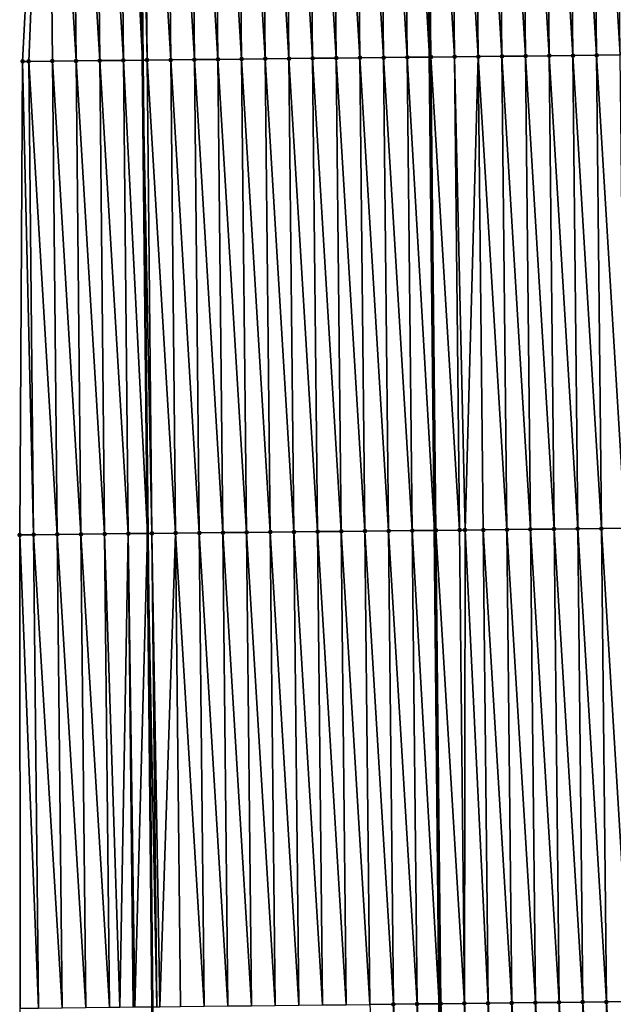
# Model space of a CAD drawing. Header units: feet. Extents: x 2007189 to 2022806, y 818621 to 837694.
# Tile 508 of 656: x 2011318 to 2011343, y 831987 to 832028. Entities that reach past the tile are written whole.
import ezdxf

# ---------------------------------------------------------------- set-up
doc = ezdxf.new("R2010")
doc.units = ezdxf.units.FT
doc.header["$MEASUREMENT"] = 0
for name, color, linetype, lineweight in [('EP_Travel Lane', 172, 'Continuous', 53), ('Road Shots', 141, 'Continuous', 100), ('Road X-Section', 40, 'Continuous', 13), ('STRIPING', 60, 'Continuous', 53)]:
    doc.layers.add(name, color=color, linetype=linetype, lineweight=lineweight)
doc.layers.add('I-77-MM17-21_SB-Surface-Border', color=7, linetype='Continuous')
doc.layers.add('I-77-MM17-21_SB-Surface-TIN', color=7, linetype='Continuous')

msp = doc.modelspace()

# ---------------------------------------------------------------- linework, layer by layer
at = {"layer": 'EP_Travel Lane'}
msp.add_polyline3d([(2011322.837730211, 832086.6567971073, 318.5024106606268), (2011323.04584078, 832066.6776589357, 318.9931472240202), (2011323.252388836, 832046.6844075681, 319.4703391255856), (2011323.458933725, 832026.6914627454, 319.9609785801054), (2011323.665474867, 832006.698880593, 320.4675475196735), (2011323.872024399, 831986.7054863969, 320.9384650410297), (2011324.078583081, 831966.7112063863, 321.3704927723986), (2011324.285135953, 831946.7174888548, 321.8272211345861), (2011324.491693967, 831926.7232735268, 322.2620882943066), (2011324.698259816, 831906.728299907, 322.6636726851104), (2011324.904823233, 831886.7335616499, 323.0755980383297), (2011325.11390593, 831866.7193922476, 323.4672968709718), (2011325.323557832, 831846.7235953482, 323.8211731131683), (2011325.533207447, 831826.7280165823, 324.1884367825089), (2011325.74285616, 831806.7325237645, 324.5609753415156), (2011325.952507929, 831786.7367395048, 324.9156272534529), (2011326.162159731, 831766.7409521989, 325.2700859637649), (2011326.371814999, 831746.7448341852, 325.6042546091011)], dxfattribs=at)
at = {"layer": 'I-77-MM17-21_SB-Surface-Border', "color": 3, "linetype": 'Continuous', "lineweight": -3}
msp.add_polyline3d([(2011326.326654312, 831746.7443031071, 325.6030835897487), (2011325.584563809, 831766.7341490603, 325.254448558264), (2011324.485382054, 831786.7194435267, 324.8749488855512), (2011325.567814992, 831806.7304602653, 324.556126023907), (2011323.544463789, 831826.704540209, 324.1313914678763), (2011322.635318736, 831846.6919875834, 323.7517886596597), (2011321.023721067, 831866.6708252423, 323.3325516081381), (2011320.517351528, 831886.6847395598, 322.9221663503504), (2011319.390506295, 831906.6691406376, 322.4738144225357), (2011318.764602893, 831926.6592149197, 322.0473334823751), (2011318.694981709, 831946.655290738, 321.6320355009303), (2011318.814870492, 831966.6531065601, 321.2071661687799), (2011318.288243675, 831986.6436178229, 320.7548539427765), (2011318.270390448, 832006.6397106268, 320.316821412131), (2011318.389455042, 832026.6361085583, 319.8300902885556), (2011319.452686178, 832046.6426821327, 319.3618739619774), (2011321.215974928, 832066.6576875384, 318.9463018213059), (2011320.000191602, 832086.6238370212, 318.4208472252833)], dxfattribs=at)
at = {"layer": 'I-77-MM17-21_SB-Surface-TIN', "color": 128, "linetype": 'Continuous', "lineweight": -3}
for points in [[(2011336.650353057, 832026.8338743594, 320.2301556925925), (2011336.443805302, 832046.8270968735, 319.7517035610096), (2011335.44386512, 832046.816141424, 319.7242626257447)], [(2011337.650295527, 832026.8446084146, 320.2478781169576), (2011337.443746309, 832046.8379725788, 319.7756438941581), (2011336.443805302, 832046.8270968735, 319.7517035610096)], [(2011336.650353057, 832026.8338743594, 320.2301556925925), (2011337.650295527, 832026.8446084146, 320.2478781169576), (2011336.443805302, 832046.8270968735, 319.7517035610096)], [(2011338.650237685, 832026.8553726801, 320.2669266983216), (2011338.443687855, 832046.8487960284, 319.7972903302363), (2011337.443746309, 832046.8379725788, 319.7756438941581)], [(2011337.650295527, 832026.8446084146, 320.2478781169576), (2011338.650237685, 832026.8553726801, 320.2669266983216), (2011337.443746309, 832046.8379725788, 319.7756438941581)], [(2011339.65017859, 832026.8662581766, 320.2912970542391), (2011339.443630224, 832046.8595398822, 319.8154426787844), (2011338.443687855, 832046.8487960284, 319.7972903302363)], [(2011338.650237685, 832026.8553726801, 320.2669266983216), (2011339.65017859, 832026.8662581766, 320.2912970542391), (2011338.443687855, 832046.8487960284, 319.7972903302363)], [(2011340.65012019, 832026.8770763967, 320.3127141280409), (2011340.443571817, 832046.870358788, 319.836889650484), (2011339.443630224, 832046.8595398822, 319.8154426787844)], [(2011339.65017859, 832026.8662581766, 320.2912970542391), (2011340.65012019, 832026.8770763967, 320.3127141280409), (2011339.443630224, 832046.8595398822, 319.8154426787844)], [(2011341.650061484, 832026.8879242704, 320.3354329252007), (2011341.443513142, 832046.881203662, 319.8594765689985), (2011340.443571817, 832046.870358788, 319.836889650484)], [(2011340.65012019, 832026.8770763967, 320.3127141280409), (2011341.650061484, 832026.8879242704, 320.3354329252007), (2011340.443571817, 832046.870358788, 319.836889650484)], [(2011342.650003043, 832026.8987464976, 320.3570259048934), (2011342.443453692, 832046.8921235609, 319.8853569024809), (2011341.443513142, 832046.881203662, 319.8594765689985)], [(2011341.650061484, 832026.8879242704, 320.3354329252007), (2011342.650003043, 832026.8987464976, 320.3570259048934), (2011341.443513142, 832046.881203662, 319.8594765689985)], [(2011343.649944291, 832026.9095988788, 320.3799425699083), (2011343.443393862, 832046.9030802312, 319.9128514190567), (2011342.443453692, 832046.8921235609, 319.8853569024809)], [(2011342.650003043, 832026.8987464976, 320.3570259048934), (2011343.649944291, 832026.9095988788, 320.3799425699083), (2011342.443453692, 832046.8921235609, 319.8853569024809)], [(2011318.389455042, 832026.6361085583, 319.8300902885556), (2011318.651405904, 832026.638986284, 319.8376197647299), (2011319.452686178, 832046.6426821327, 319.3618739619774)], [(2011319.651345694, 832026.6499797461, 319.8667295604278), (2011319.452686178, 832046.6426821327, 319.3618739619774), (2011318.651405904, 832026.638986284, 319.8376197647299)], [(2011320.651284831, 832026.6610364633, 319.8986161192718), (2011320.4447432, 832046.6536662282, 319.3941469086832), (2011319.452686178, 832046.6426821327, 319.3618739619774)], [(2011319.651345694, 832026.6499797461, 319.8667295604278), (2011320.651284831, 832026.6610364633, 319.8986161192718), (2011319.452686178, 832046.6426821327, 319.3618739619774)], [(2011321.651224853, 832026.6720074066, 319.9267373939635), (2011321.444682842, 832046.6646740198, 319.42388553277), (2011320.4447432, 832046.6536662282, 319.3941469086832)], [(2011320.651284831, 832026.6610364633, 319.8986161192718), (2011321.651224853, 832026.6720074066, 319.9267373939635), (2011320.4447432, 832046.6536662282, 319.3941469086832)], [(2011322.651167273, 832026.6827463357, 319.9446737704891), (2011322.444623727, 832046.675561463, 319.4483411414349), (2011321.444682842, 832046.6646740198, 319.42388553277)], [(2011321.651224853, 832026.6720074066, 319.9267373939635), (2011322.651167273, 832026.6827463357, 319.9446737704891), (2011321.444682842, 832046.6646740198, 319.42388553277)], [(2011322.444623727, 832046.675561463, 319.4483411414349), (2011323.458933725, 832026.6914627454, 319.9609785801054), (2011323.252388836, 832046.6844075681, 319.4703391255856)], [(2011322.651167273, 832026.6827463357, 319.9446737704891), (2011323.458933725, 832026.6914627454, 319.9609785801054), (2011322.444623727, 832046.675561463, 319.4483411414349)], [(2011323.651109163, 832026.6935364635, 319.964857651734), (2011323.444563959, 832046.6865121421, 319.4755726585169), (2011323.252388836, 832046.6844075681, 319.4703391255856)], [(2011323.651109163, 832026.6935364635, 319.964857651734), (2011323.252388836, 832046.6844075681, 319.4703391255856), (2011323.458933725, 832026.6914627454, 319.9609785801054)], [(2011324.651048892, 832026.7045358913, 319.9942293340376), (2011324.444503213, 832046.697557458, 319.5069585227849), (2011323.444563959, 832046.6865121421, 319.4755726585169)], [(2011323.651109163, 832026.6935364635, 319.964857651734), (2011324.651048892, 832026.7045358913, 319.9942293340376), (2011323.444563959, 832046.6865121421, 319.4755726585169)], [(2011325.650992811, 832026.7151296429, 320.0057927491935), (2011325.444443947, 832046.7084595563, 319.5320574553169), (2011324.444503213, 832046.697557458, 319.5069585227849)], [(2011324.651048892, 832026.7045358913, 319.9942293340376), (2011325.650992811, 832026.7151296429, 320.0057927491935), (2011324.444503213, 832046.697557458, 319.5069585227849)], [(2011326.650936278, 832026.7257672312, 320.0192804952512), (2011326.444386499, 832046.7191856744, 319.5494312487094), (2011325.444443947, 832046.7084595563, 319.5320574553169)], [(2011325.650992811, 832026.7151296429, 320.0057927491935), (2011326.650936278, 832026.7257672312, 320.0192804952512), (2011325.444443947, 832046.7084595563, 319.5320574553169)], [(2011327.65087704, 832026.7366665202, 320.0442563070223), (2011327.444329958, 832046.7298239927, 319.5629508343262), (2011326.444386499, 832046.7191856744, 319.5494312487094)], [(2011326.650936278, 832026.7257672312, 320.0192804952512), (2011327.65087704, 832026.7366665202, 320.0442563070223), (2011326.444386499, 832046.7191856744, 319.5494312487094)], [(2011328.650818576, 832026.7474910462, 320.0659501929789), (2011328.444273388, 832046.7404651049, 319.5765930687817), (2011327.444329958, 832046.7298239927, 319.5629508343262)], [(2011327.65087704, 832026.7366665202, 320.0442563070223), (2011328.650818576, 832026.7474910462, 320.0659501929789), (2011327.444329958, 832046.7298239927, 319.5629508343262)], [(2011329.650760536, 832026.758274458, 320.0858392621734), (2011329.444216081, 832046.7511775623, 319.5933671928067), (2011328.444273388, 832046.7404651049, 319.5765930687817)], [(2011328.650818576, 832026.7474910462, 320.0659501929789), (2011329.650760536, 832026.758274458, 320.0858392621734), (2011328.444273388, 832046.7404651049, 319.5765930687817)], [(2011330.650703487, 832026.7689619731, 320.1015186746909), (2011330.444157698, 832046.7619941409, 319.61471200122), (2011329.444216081, 832046.7511775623, 319.5933671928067)], [(2011329.650760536, 832026.758274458, 320.0858392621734), (2011330.650703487, 832026.7689619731, 320.1015186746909), (2011329.444216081, 832046.7511775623, 319.5933671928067)], [(2011331.650648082, 832026.7794902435, 320.1102076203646), (2011331.444099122, 832046.772829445, 319.6368788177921), (2011330.444157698, 832046.7619941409, 319.61471200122)], [(2011330.650703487, 832026.7689619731, 320.1015186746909), (2011331.650648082, 832026.7794902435, 320.1102076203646), (2011330.444157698, 832046.7619941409, 319.61471200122)], [(2011332.650588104, 832026.7904612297, 320.1383307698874), (2011332.444041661, 832046.7835568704, 319.6543100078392), (2011331.444099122, 832046.772829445, 319.6368788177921)], [(2011331.650648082, 832026.7794902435, 320.1102076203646), (2011332.650588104, 832026.7904612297, 320.1383307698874), (2011331.444099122, 832046.772829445, 319.6368788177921)], [(2011333.650529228, 832026.801325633, 320.1617751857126), (2011333.443983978, 832046.7943056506, 319.6726786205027), (2011332.444041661, 832046.7835568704, 319.6543100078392)], [(2011332.650588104, 832026.7904612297, 320.1383307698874), (2011333.650529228, 832026.801325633, 320.1617751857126), (2011332.444041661, 832046.7835568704, 319.6543100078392)], [(2011334.650471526, 832026.8120762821, 320.1802260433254), (2011334.443924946, 832046.805185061, 319.6967815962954), (2011333.443983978, 832046.7943056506, 319.6726786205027)], [(2011333.650529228, 832026.801325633, 320.1617751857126), (2011334.650471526, 832026.8120762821, 320.1802260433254), (2011333.443983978, 832046.7943056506, 319.6726786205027)], [(2011334.443924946, 832046.805185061, 319.6967815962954), (2011335.586571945, 832026.8221502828, 320.1979261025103), (2011335.380023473, 832046.8154419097, 319.7225080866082)], [(2011334.650471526, 832026.8120762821, 320.1802260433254), (2011335.586571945, 832026.8221502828, 320.1979261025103), (2011334.443924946, 832046.805185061, 319.6967815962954)], [(2011335.650413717, 832026.8228373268, 320.1991332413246), (2011335.44386512, 832046.816141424, 319.7242626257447), (2011335.380023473, 832046.8154419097, 319.7225080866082)], [(2011335.650413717, 832026.8228373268, 320.1991332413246), (2011335.380023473, 832046.8154419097, 319.7225080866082), (2011335.586571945, 832026.8221502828, 320.1979261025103)], [(2011335.650413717, 832026.8228373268, 320.1991332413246), (2011336.650353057, 832026.8338743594, 320.2301556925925), (2011335.44386512, 832046.816141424, 319.7242626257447)], [(2011339.856726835, 832006.8729881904, 320.7676683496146), (2011339.65017859, 832026.8662581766, 320.2912970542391), (2011338.650237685, 832026.8553726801, 320.2669266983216)], [(2011340.856668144, 832006.8838346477, 320.7903247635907), (2011340.65012019, 832026.8770763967, 320.3127141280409), (2011339.65017859, 832026.8662581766, 320.2912970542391)], [(2011339.856726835, 832006.8729881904, 320.7676683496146), (2011340.856668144, 832006.8838346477, 320.7903247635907), (2011339.65017859, 832026.8662581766, 320.2912970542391)], [(2011341.856609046, 832006.8947204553, 320.8147085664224), (2011341.650061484, 832026.8879242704, 320.3354329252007), (2011340.65012019, 832026.8770763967, 320.3127141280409)], [(2011340.856668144, 832006.8838346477, 320.7903247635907), (2011341.856609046, 832006.8947204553, 320.8147085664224), (2011340.65012019, 832026.8770763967, 320.3127141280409)], [(2011342.856550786, 832006.9055251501, 320.8355317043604), (2011342.650003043, 832026.8987464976, 320.3570259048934), (2011341.650061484, 832026.8879242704, 320.3354329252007)], [(2011341.856609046, 832006.8947204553, 320.8147085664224), (2011342.856550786, 832006.9055251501, 320.8355317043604), (2011341.650061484, 832026.8879242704, 320.3354329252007)], [(2011343.856491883, 832006.9163920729, 320.85908651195), (2011343.649944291, 832026.9095988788, 320.3799425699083), (2011342.650003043, 832026.8987464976, 320.3570259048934)], [(2011342.856550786, 832006.9055251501, 320.8355317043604), (2011343.856491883, 832006.9163920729, 320.85908651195), (2011342.650003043, 832026.8987464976, 320.3570259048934)], [(2011318.270390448, 832006.6397106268, 320.316821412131), (2011318.857949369, 832006.6461789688, 320.3343055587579), (2011318.389455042, 832026.6361085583, 319.8300902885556)], [(2011318.857949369, 832006.6461789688, 320.3343055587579), (2011318.651405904, 832026.638986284, 319.8376197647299), (2011318.389455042, 832026.6361085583, 319.8300902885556)], [(2011319.857888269, 832006.6572586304, 320.3671991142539), (2011319.651345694, 832026.6499797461, 319.8667295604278), (2011318.651405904, 832026.638986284, 319.8376197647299)], [(2011319.857888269, 832006.6572586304, 320.3671991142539), (2011318.651405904, 832026.638986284, 319.8376197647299), (2011318.857949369, 832006.6461789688, 320.3343055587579)], [(2011320.857828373, 832006.6682216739, 320.3949734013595), (2011320.651284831, 832026.6610364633, 319.8986161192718), (2011319.651345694, 832026.6499797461, 319.8667295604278)], [(2011319.857888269, 832006.6572586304, 320.3671991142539), (2011320.857828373, 832006.6682216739, 320.3949734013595), (2011319.651345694, 832026.6499797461, 319.8667295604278)], [(2011321.857765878, 832006.679436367, 320.4337945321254), (2011321.651224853, 832026.6720074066, 319.9267373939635), (2011320.651284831, 832026.6610364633, 319.8986161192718)], [(2011320.857828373, 832006.6682216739, 320.3949734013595), (2011321.857765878, 832006.679436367, 320.4337945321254), (2011320.651284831, 832026.6610364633, 319.8986161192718)], [(2011322.857706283, 832006.6903703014, 320.4602909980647), (2011322.651167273, 832026.6827463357, 319.9446737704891), (2011321.651224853, 832026.6720074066, 319.9267373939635)], [(2011321.857765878, 832006.679436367, 320.4337945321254), (2011322.857706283, 832006.6903703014, 320.4602909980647), (2011321.651224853, 832026.6720074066, 319.9267373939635)], [(2011322.651167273, 832026.6827463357, 319.9446737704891), (2011323.665474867, 832006.698880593, 320.4675475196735), (2011323.458933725, 832026.6914627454, 319.9609785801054)], [(2011322.857706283, 832006.6903703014, 320.4602909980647), (2011323.665474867, 832006.698880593, 320.4675475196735), (2011322.651167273, 832026.6827463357, 319.9446737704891)], [(2011323.857650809, 832006.7009052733, 320.4692739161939), (2011323.651109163, 832026.6935364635, 319.964857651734), (2011323.458933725, 832026.6914627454, 319.9609785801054)], [(2011323.857650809, 832006.7009052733, 320.4692739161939), (2011323.458933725, 832026.6914627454, 319.9609785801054), (2011323.665474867, 832006.698880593, 320.4675475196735)], [(2011324.857591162, 832006.7118443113, 320.4959944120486), (2011324.651048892, 832026.7045358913, 319.9942293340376), (2011323.651109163, 832026.6935364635, 319.964857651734)], [(2011323.857650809, 832006.7009052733, 320.4692739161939), (2011324.857591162, 832006.7118443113, 320.4959944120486), (2011323.651109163, 832026.6935364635, 319.964857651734)], [(2011325.857533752, 832006.7225666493, 320.513202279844), (2011325.650992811, 832026.7151296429, 320.0057927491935), (2011324.651048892, 832026.7045358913, 319.9942293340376)], [(2011324.857591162, 832006.7118443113, 320.4959944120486), (2011325.857533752, 832006.7225666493, 320.513202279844), (2011324.651048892, 832026.7045358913, 319.9942293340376)], [(2011326.857477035, 832006.7332220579, 320.5274720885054), (2011326.650936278, 832026.7257672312, 320.0192804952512), (2011325.650992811, 832026.7151296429, 320.0057927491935)], [(2011325.857533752, 832006.7225666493, 320.513202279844), (2011326.857477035, 832006.7332220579, 320.5274720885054), (2011325.650992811, 832026.7151296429, 320.0057927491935)], [(2011327.857418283, 832006.7440743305, 320.5503837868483), (2011327.65087704, 832026.7366665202, 320.0442563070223), (2011326.650936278, 832026.7257672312, 320.0192804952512)], [(2011326.857477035, 832006.7332220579, 320.5274720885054), (2011327.857418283, 832006.7440743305, 320.5503837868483), (2011326.650936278, 832026.7257672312, 320.0192804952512)], [(2011328.857361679, 832006.7547187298, 320.5641703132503), (2011328.650818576, 832026.7474910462, 320.0659501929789), (2011327.65087704, 832026.7366665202, 320.0442563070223)], [(2011327.857418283, 832006.7440743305, 320.5503837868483), (2011328.857361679, 832006.7547187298, 320.5641703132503), (2011327.65087704, 832026.7366665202, 320.0442563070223)], [(2011329.857305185, 832006.7653525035, 320.5774904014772), (2011329.650760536, 832026.758274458, 320.0858392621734), (2011328.650818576, 832026.7474910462, 320.0659501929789)], [(2011328.857361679, 832006.7547187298, 320.5641703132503), (2011329.857305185, 832006.7653525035, 320.5774904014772), (2011328.650818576, 832026.7474910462, 320.0659501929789)], [(2011330.857248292, 832006.7760249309, 320.5925072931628), (2011330.650703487, 832026.7689619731, 320.1015186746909), (2011329.650760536, 832026.758274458, 320.0858392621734)], [(2011329.857305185, 832006.7653525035, 320.5774904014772), (2011330.857248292, 832006.7760249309, 320.5925072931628), (2011329.650760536, 832026.758274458, 320.0858392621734)], [(2011331.857190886, 832006.786746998, 320.6097032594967), (2011331.650648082, 832026.7794902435, 320.1102076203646), (2011330.650703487, 832026.7689619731, 320.1015186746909)], [(2011330.857248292, 832006.7760249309, 320.5925072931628), (2011331.857190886, 832006.786746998, 320.6097032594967), (2011330.650703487, 832026.7689619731, 320.1015186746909)], [(2011332.857134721, 832006.7973488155, 320.6216205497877), (2011332.650588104, 832026.7904612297, 320.1383307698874), (2011331.650648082, 832026.7794902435, 320.1102076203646)], [(2011331.857190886, 832006.786746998, 320.6097032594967), (2011332.857134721, 832006.7973488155, 320.6216205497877), (2011331.650648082, 832026.7794902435, 320.1102076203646)], [(2011333.85707823, 832006.807982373, 320.6349311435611), (2011333.650529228, 832026.801325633, 320.1617751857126), (2011332.650588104, 832026.7904612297, 320.1383307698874)], [(2011332.857134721, 832006.7973488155, 320.6216205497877), (2011333.85707823, 832006.807982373, 320.6349311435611), (2011332.650588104, 832026.7904612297, 320.1383307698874)], [(2011334.857019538, 832006.8188289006, 320.6575906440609), (2011334.650471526, 832026.8120762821, 320.1802260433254), (2011333.650529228, 832026.801325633, 320.1617751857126)], [(2011333.85707823, 832006.807982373, 320.6349311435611), (2011334.857019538, 832006.8188289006, 320.6575906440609), (2011333.650529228, 832026.801325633, 320.1617751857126)], [(2011334.650471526, 832026.8120762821, 320.1802260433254), (2011335.79312156, 832006.8287479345, 320.668487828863), (2011335.586571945, 832026.8221502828, 320.1979261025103)], [(2011334.857019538, 832006.8188289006, 320.6575906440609), (2011335.79312156, 832006.8287479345, 320.668487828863), (2011334.650471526, 832026.8120762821, 320.1802260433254)], [(2011335.856963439, 832006.8294244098, 320.6692310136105), (2011335.650413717, 832026.8228373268, 320.1991332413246), (2011335.586571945, 832026.8221502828, 320.1979261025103)], [(2011335.856963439, 832006.8294244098, 320.6692310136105), (2011335.586571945, 832026.8221502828, 320.1979261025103), (2011335.79312156, 832006.8287479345, 320.668487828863)], [(2011336.856901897, 832006.8405467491, 320.7039980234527), (2011336.650353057, 832026.8338743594, 320.2301556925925), (2011335.650413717, 832026.8228373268, 320.1991332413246)], [(2011335.856963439, 832006.8294244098, 320.6692310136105), (2011336.856901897, 832006.8405467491, 320.7039980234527), (2011335.650413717, 832026.8228373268, 320.1991332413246)], [(2011337.093483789, 832006.8431428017, 320.7106676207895), (2011337.650295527, 832026.8446084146, 320.2478781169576), (2011336.650353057, 832026.8338743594, 320.2301556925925)], [(2011336.856901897, 832006.8405467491, 320.7039980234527), (2011337.093483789, 832006.8431428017, 320.7106676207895), (2011336.650353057, 832026.8338743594, 320.2301556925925)], [(2011337.093483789, 832006.8431428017, 320.7106676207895), (2011337.856843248, 832006.8513891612, 320.7264768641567), (2011337.650295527, 832026.8446084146, 320.2478781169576)], [(2011338.856785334, 832006.8621603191, 320.7458278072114), (2011338.650237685, 832026.8553726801, 320.2669266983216), (2011337.650295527, 832026.8446084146, 320.2478781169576)], [(2011337.856843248, 832006.8513891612, 320.7264768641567), (2011338.856785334, 832006.8621603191, 320.7458278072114), (2011337.650295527, 832026.8446084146, 320.2478781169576)], [(2011338.856785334, 832006.8621603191, 320.7458278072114), (2011339.856726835, 832006.8729881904, 320.7676683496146), (2011338.650237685, 832026.8553726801, 320.2669266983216)], [(2011342.063159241, 831986.9012616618, 321.2827904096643), (2011341.856609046, 832006.8947204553, 320.8147085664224), (2011340.856668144, 832006.8838346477, 320.7903247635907)], [(2011343.063100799, 831986.9120840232, 321.3043890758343), (2011342.856550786, 832006.9055251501, 320.8355317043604), (2011341.856609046, 832006.8947204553, 320.8147085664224)], [(2011342.063159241, 831986.9012616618, 321.2827904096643), (2011343.063100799, 831986.9120840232, 321.3043890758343), (2011341.856609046, 832006.8947204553, 320.8147085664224)], [(2011344.063042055, 831986.9229355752, 321.3272691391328), (2011343.856491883, 832006.9163920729, 320.85908651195), (2011342.856550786, 832006.9055251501, 320.8355317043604)], [(2011343.063100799, 831986.9120840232, 321.3043890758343), (2011344.063042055, 831986.9229355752, 321.3272691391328), (2011342.856550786, 832006.9055251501, 320.8355317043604)], [(2011319.064504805, 831986.6522129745, 320.7801224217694), (2011318.857949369, 832006.6461789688, 320.3343055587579), (2011318.270390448, 832006.6397106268, 320.316821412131)], [(2011318.288243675, 831986.6436178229, 320.7548539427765), (2011319.064504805, 831986.6522129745, 320.7801224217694), (2011318.270390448, 832006.6397106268, 320.316821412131)], [(2011320.064441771, 831986.6634797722, 320.8212308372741), (2011319.857888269, 832006.6572586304, 320.3671991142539), (2011318.857949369, 832006.6461789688, 320.3343055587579)], [(2011320.064441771, 831986.6634797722, 320.8212308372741), (2011318.857949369, 832006.6461789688, 320.3343055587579), (2011319.064504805, 831986.6522129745, 320.7801224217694)], [(2011321.064379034, 831986.6747178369, 320.8610779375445), (2011320.857828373, 832006.6682216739, 320.3949734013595), (2011319.857888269, 832006.6572586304, 320.3671991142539)], [(2011320.064441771, 831986.6634797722, 320.8212308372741), (2011321.064379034, 831986.6747178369, 320.8610779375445), (2011319.857888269, 832006.6572586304, 320.3671991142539)], [(2011322.064315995, 831986.6859851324, 320.9022081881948), (2011321.857765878, 832006.679436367, 320.4337945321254), (2011320.857828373, 832006.6682216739, 320.3949734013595)], [(2011321.064379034, 831986.6747178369, 320.8610779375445), (2011322.064315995, 831986.6859851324, 320.9022081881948), (2011320.857828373, 832006.6682216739, 320.3949734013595)], [(2011322.502550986, 831986.6909531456, 320.9215499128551), (2011322.857706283, 832006.6903703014, 320.4602909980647), (2011321.857765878, 832006.679436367, 320.4337945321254)], [(2011322.064315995, 831986.6859851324, 320.9022081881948), (2011322.502550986, 831986.6909531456, 320.9215499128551), (2011321.857765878, 832006.679436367, 320.4337945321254)], [(2011322.502550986, 831986.6909531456, 320.9215499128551), (2011323.064259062, 831986.6966613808, 320.9173928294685), (2011322.857706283, 832006.6903703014, 320.4602909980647)], [(2011323.130614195, 831986.6972977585, 320.9152363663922), (2011323.665474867, 832006.698880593, 320.4675475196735), (2011322.857706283, 832006.6903703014, 320.4602909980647)], [(2011323.064259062, 831986.6966613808, 320.9173928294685), (2011323.130614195, 831986.6972977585, 320.9152363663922), (2011322.857706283, 832006.6903703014, 320.4602909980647)], [(2011323.130614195, 831986.6972977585, 320.9152363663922), (2011323.872024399, 831986.7054863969, 320.9384650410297), (2011323.665474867, 832006.698880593, 320.4675475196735)], [(2011324.064199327, 831986.7076089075, 320.9444859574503), (2011323.857650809, 832006.7009052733, 320.4692739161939), (2011323.665474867, 832006.698880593, 320.4675475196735)], [(2011324.064199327, 831986.7076089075, 320.9444859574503), (2011323.665474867, 832006.698880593, 320.4675475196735), (2011323.872024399, 831986.7054863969, 320.9384650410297)], [(2011324.190263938, 831986.7090190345, 320.9492161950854), (2011324.857591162, 832006.7118443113, 320.4959944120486), (2011323.857650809, 832006.7009052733, 320.4692739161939)], [(2011324.064199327, 831986.7076089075, 320.9444859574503), (2011324.190263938, 831986.7090190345, 320.9492161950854), (2011323.857650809, 832006.7009052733, 320.4692739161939)], [(2011324.190263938, 831986.7090190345, 320.9492161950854), (2011325.064139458, 831986.7185692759, 320.972142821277), (2011324.857591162, 832006.7118443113, 320.4959944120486)], [(2011326.064081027, 831986.7293906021, 320.9936960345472), (2011325.857533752, 832006.7225666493, 320.513202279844), (2011324.857591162, 832006.7118443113, 320.4959944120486)], [(2011325.064139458, 831986.7185692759, 320.972142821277), (2011326.064081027, 831986.7293906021, 320.9936960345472), (2011324.857591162, 832006.7118443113, 320.4959944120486)], [(2011327.064023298, 831986.7401439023, 321.0122630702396), (2011326.857477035, 832006.7332220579, 320.5274720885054), (2011325.857533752, 832006.7225666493, 320.513202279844)], [(2011326.064081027, 831986.7293906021, 320.9936960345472), (2011327.064023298, 831986.7401439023, 321.0122630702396), (2011325.857533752, 832006.7225666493, 320.513202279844)], [(2011328.063965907, 831986.7508644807, 321.0293936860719), (2011327.857418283, 832006.7440743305, 320.5503837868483), (2011326.857477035, 832006.7332220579, 320.5274720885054)], [(2011327.064023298, 831986.7401439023, 321.0122630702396), (2011328.063965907, 831986.7508644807, 321.0293936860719), (2011326.857477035, 832006.7332220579, 320.5274720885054)], [(2011329.063908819, 831986.7615557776, 321.0452389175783), (2011328.857361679, 832006.7547187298, 320.5641703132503), (2011327.857418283, 832006.7440743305, 320.5503837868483)], [(2011328.063965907, 831986.7508644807, 321.0293936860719), (2011329.063908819, 831986.7615557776, 321.0452389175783), (2011327.857418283, 832006.7440743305, 320.5503837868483)], [(2011330.063851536, 831986.7722658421, 321.0619079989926), (2011329.857305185, 832006.7653525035, 320.5774904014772), (2011328.857361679, 832006.7547187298, 320.5641703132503)], [(2011329.063908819, 831986.7615557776, 321.0452389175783), (2011330.063851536, 831986.7722658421, 321.0619079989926), (2011328.857361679, 832006.7547187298, 320.5641703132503)], [(2011331.063794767, 831986.7829262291, 321.0763963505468), (2011330.857248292, 832006.7760249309, 320.5925072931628), (2011329.857305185, 832006.7653525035, 320.5774904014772)], [(2011330.063851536, 831986.7722658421, 321.0619079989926), (2011331.063794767, 831986.7829262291, 321.0763963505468), (2011329.857305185, 832006.7653525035, 320.5774904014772)], [(2011332.063736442, 831986.7937372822, 321.09749860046), (2011331.857190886, 832006.786746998, 320.6097032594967), (2011330.857248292, 832006.7760249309, 320.5925072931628)], [(2011331.063794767, 831986.7829262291, 321.0763963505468), (2011332.063736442, 831986.7937372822, 321.09749860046), (2011330.857248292, 832006.7760249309, 320.5925072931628)], [(2011333.063679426, 831986.8044214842, 321.1130323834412), (2011332.857134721, 832006.7973488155, 320.6216205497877), (2011331.857190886, 832006.786746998, 320.6097032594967)], [(2011332.063736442, 831986.7937372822, 321.09749860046), (2011333.063679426, 831986.8044214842, 321.1130323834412), (2011331.857190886, 832006.786746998, 320.6097032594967)], [(2011334.063621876, 831986.8151574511, 321.1308385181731), (2011333.85707823, 832006.807982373, 320.6349311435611), (2011332.857134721, 832006.7973488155, 320.6216205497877)], [(2011333.063679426, 831986.8044214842, 321.1130323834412), (2011334.063621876, 831986.8151574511, 321.1308385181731), (2011332.857134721, 832006.7973488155, 320.6216205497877)], [(2011335.063563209, 831986.8260016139, 321.153394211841), (2011334.857019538, 832006.8188289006, 320.6575906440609), (2011333.85707823, 832006.807982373, 320.6349311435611)], [(2011334.063621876, 831986.8151574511, 321.1308385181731), (2011335.063563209, 831986.8260016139, 321.153394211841), (2011333.85707823, 832006.807982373, 320.6349311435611)], [(2011334.857019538, 832006.8188289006, 320.6575906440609), (2011335.99966379, 831986.8360605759, 321.1704339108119), (2011335.79312156, 832006.8287479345, 320.668487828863)], [(2011335.063563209, 831986.8260016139, 321.153394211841), (2011335.99966379, 831986.8360605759, 321.1704339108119), (2011334.857019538, 832006.8188289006, 320.6575906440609)], [(2011336.063505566, 831986.836746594, 321.1715960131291), (2011335.856963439, 832006.8294244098, 320.6692310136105), (2011335.79312156, 832006.8287479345, 320.668487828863)], [(2011336.063505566, 831986.836746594, 321.1715960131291), (2011335.79312156, 832006.8287479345, 320.668487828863), (2011335.99966379, 831986.8360605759, 321.1704339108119)], [(2011337.063450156, 831986.8472754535, 321.180310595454), (2011336.856901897, 832006.8405467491, 320.7039980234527), (2011335.856963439, 832006.8294244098, 320.6692310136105)], [(2011336.063505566, 831986.836746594, 321.1715960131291), (2011337.063450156, 831986.8472754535, 321.180310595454), (2011335.856963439, 832006.8294244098, 320.6692310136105)], [(2011337.063450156, 831986.8472754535, 321.180310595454), (2011337.093483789, 832006.8431428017, 320.7106676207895), (2011336.856901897, 832006.8405467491, 320.7039980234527)], [(2011337.063450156, 831986.8472754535, 321.180310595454), (2011338.063393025, 831986.8579708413, 321.1963354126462), (2011337.093483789, 832006.8431428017, 320.7106676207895)], [(2011338.063393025, 831986.8579708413, 321.1963354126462), (2011337.856843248, 832006.8513891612, 320.7264768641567), (2011337.093483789, 832006.8431428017, 320.7106676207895)], [(2011339.063335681, 831986.8686868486, 321.2132653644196), (2011338.856785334, 832006.8621603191, 320.7458278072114), (2011337.856843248, 832006.8513891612, 320.7264768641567)], [(2011338.063393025, 831986.8579708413, 321.1963354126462), (2011339.063335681, 831986.8686868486, 321.2132653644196), (2011337.856843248, 832006.8513891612, 320.7264768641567)], [(2011340.063276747, 831986.8795568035, 321.2369532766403), (2011339.856726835, 832006.8729881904, 320.7676683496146), (2011338.856785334, 832006.8621603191, 320.7458278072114)], [(2011339.063335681, 831986.8686868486, 321.2132653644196), (2011340.063276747, 831986.8795568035, 321.2369532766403), (2011338.856785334, 832006.8621603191, 320.7458278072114)], [(2011341.063217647, 831986.890442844, 321.2613473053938), (2011340.856668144, 832006.8838346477, 320.7903247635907), (2011339.856726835, 832006.8729881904, 320.7676683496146)], [(2011340.063276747, 831986.8795568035, 321.2369532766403), (2011341.063217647, 831986.890442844, 321.2613473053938), (2011339.856726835, 832006.8729881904, 320.7676683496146)], [(2011341.063217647, 831986.890442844, 321.2613473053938), (2011342.063159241, 831986.9012616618, 321.2827904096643), (2011340.856668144, 832006.8838346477, 320.7903247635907)], [(2011334.270167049, 831966.8221848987, 321.6202627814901), (2011334.063621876, 831986.8151574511, 321.1308385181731), (2011333.063679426, 831986.8044214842, 321.1130323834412)], [(2011335.27010784, 831966.8330814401, 321.6451179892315), (2011335.063563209, 831986.8260016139, 321.153394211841), (2011334.063621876, 831986.8151574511, 321.1308385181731)], [(2011334.270167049, 831966.8221848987, 321.6202627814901), (2011335.27010784, 831966.8330814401, 321.6451179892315), (2011334.063621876, 831986.8151574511, 321.1308385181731)], [(2011335.063563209, 831986.8260016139, 321.153394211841), (2011336.206208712, 831966.8431125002, 321.6609330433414), (2011335.99966379, 831986.8360605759, 321.1704339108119)], [(2011335.27010784, 831966.8330814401, 321.6451179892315), (2011336.206208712, 831966.8431125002, 321.6609330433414), (2011335.063563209, 831986.8260016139, 321.153394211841)], [(2011336.270050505, 831966.8437966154, 321.6620116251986), (2011336.063505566, 831986.836746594, 321.1715960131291), (2011335.99966379, 831986.8360605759, 321.1704339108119)], [(2011336.270050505, 831966.8437966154, 321.6620116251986), (2011335.99966379, 831986.8360605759, 321.1704339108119), (2011336.206208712, 831966.8431125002, 321.6609330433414)], [(2011337.269996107, 831966.8542274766, 321.6664245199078), (2011337.063450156, 831986.8472754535, 321.180310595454), (2011336.063505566, 831986.836746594, 321.1715960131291)], [(2011336.270050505, 831966.8437966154, 321.6620116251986), (2011337.269996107, 831966.8542274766, 321.6664245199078), (2011336.063505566, 831986.836746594, 321.1715960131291)], [(2011338.269940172, 831966.864807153, 321.6773700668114), (2011338.063393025, 831986.8579708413, 321.1963354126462), (2011337.063450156, 831986.8472754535, 321.180310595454)], [(2011337.269996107, 831966.8542274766, 321.6664245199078), (2011338.269940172, 831966.864807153, 321.6773700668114), (2011337.063450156, 831986.8472754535, 321.180310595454)], [(2011339.269882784, 831966.8755274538, 321.6944887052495), (2011339.063335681, 831986.8686868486, 321.2132653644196), (2011338.063393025, 831986.8579708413, 321.1963354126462)], [(2011338.269940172, 831966.864807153, 321.6773700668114), (2011339.269882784, 831966.8755274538, 321.6944887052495), (2011338.063393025, 831986.8579708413, 321.1963354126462)], [(2011340.269825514, 831966.8862363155, 321.7111051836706), (2011340.063276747, 831986.8795568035, 321.2369532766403), (2011339.063335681, 831986.8686868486, 321.2132653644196)], [(2011339.269882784, 831966.8755274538, 321.6944887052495), (2011340.269825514, 831966.8862363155, 321.7111051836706), (2011339.063335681, 831986.8686868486, 321.2132653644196)], [(2011341.269767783, 831966.8969898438, 321.7296824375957), (2011341.063217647, 831986.890442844, 321.2613473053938), (2011340.063276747, 831986.8795568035, 321.2369532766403)], [(2011340.269825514, 831966.8862363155, 321.7111051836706), (2011341.269767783, 831966.8969898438, 321.7296824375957), (2011340.063276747, 831986.8795568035, 321.2369532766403)], [(2011342.26970996, 831966.9077522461, 321.7486492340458), (2011342.063159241, 831986.9012616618, 321.2827904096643), (2011341.063217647, 831986.890442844, 321.2613473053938)], [(2011341.269767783, 831966.8969898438, 321.7296824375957), (2011342.26970996, 831966.9077522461, 321.7486492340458), (2011341.063217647, 831986.890442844, 321.2613473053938)], [(2011343.269651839, 831966.918543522, 321.7688835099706), (2011343.063100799, 831986.9120840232, 321.3043890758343), (2011342.063159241, 831986.9012616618, 321.2827904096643)], [(2011342.26970996, 831966.9077522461, 321.7486492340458), (2011343.269651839, 831966.918543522, 321.7688835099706), (2011342.063159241, 831986.9012616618, 321.2827904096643)], [(2011344.269594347, 831966.92927383, 321.7864414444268), (2011344.063042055, 831986.9229355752, 321.3272691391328), (2011343.063100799, 831986.9120840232, 321.3043890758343)], [(2011343.269651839, 831966.918543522, 321.7688835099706), (2011344.269594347, 831966.92927383, 321.7864414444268), (2011343.063100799, 831986.9120840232, 321.3043890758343)]]:
    msp.add_3dface(points, dxfattribs=at)
at = {"layer": 'Road Shots', "lineweight": 100}
for p in [(2011339.65017859, 832026.8662581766, 320.2912970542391), (2011340.65012019, 832026.8770763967, 320.3127141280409), (2011341.650061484, 832026.8879242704, 320.3354329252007), (2011342.650003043, 832026.8987464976, 320.3570259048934), (2011318.389455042, 832026.6361085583, 319.8300902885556), (2011318.651405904, 832026.638986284, 319.8376197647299), (2011319.651345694, 832026.6499797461, 319.8667295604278), (2011320.651284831, 832026.6610364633, 319.8986161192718), (2011321.651224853, 832026.6720074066, 319.9267373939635), (2011322.651167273, 832026.6827463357, 319.9446737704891), (2011323.651109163, 832026.6935364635, 319.964857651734), (2011324.651048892, 832026.7045358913, 319.9942293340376), (2011325.650992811, 832026.7151296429, 320.0057927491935), (2011326.650936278, 832026.7257672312, 320.0192804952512), (2011327.65087704, 832026.7366665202, 320.0442563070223), (2011328.650818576, 832026.7474910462, 320.0659501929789), (2011329.650760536, 832026.758274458, 320.0858392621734), (2011330.650703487, 832026.7689619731, 320.1015186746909), (2011331.650648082, 832026.7794902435, 320.1102076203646), (2011332.650588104, 832026.7904612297, 320.1383307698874), (2011333.650529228, 832026.801325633, 320.1617751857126), (2011334.650471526, 832026.8120762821, 320.1802260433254), (2011335.650413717, 832026.8228373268, 320.1991332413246), (2011336.650353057, 832026.8338743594, 320.2301556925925), (2011337.650295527, 832026.8446084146, 320.2478781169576), (2011338.650237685, 832026.8553726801, 320.2669266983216), (2011341.856609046, 832006.8947204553, 320.8147085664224), (2011342.856550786, 832006.9055251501, 320.8355317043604), (2011318.270390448, 832006.6397106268, 320.316821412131), (2011318.857949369, 832006.6461789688, 320.3343055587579), (2011319.857888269, 832006.6572586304, 320.3671991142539), (2011320.857828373, 832006.6682216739, 320.3949734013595), (2011321.857765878, 832006.679436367, 320.4337945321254), (2011322.857706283, 832006.6903703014, 320.4602909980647), (2011323.857650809, 832006.7009052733, 320.4692739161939), (2011324.857591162, 832006.7118443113, 320.4959944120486), (2011325.857533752, 832006.7225666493, 320.513202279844), (2011326.857477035, 832006.7332220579, 320.5274720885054), (2011327.857418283, 832006.7440743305, 320.5503837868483), (2011328.857361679, 832006.7547187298, 320.5641703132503), (2011329.857305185, 832006.7653525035, 320.5774904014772), (2011330.857248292, 832006.7760249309, 320.5925072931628), (2011331.857190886, 832006.786746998, 320.6097032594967), (2011332.857134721, 832006.7973488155, 320.6216205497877), (2011333.85707823, 832006.807982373, 320.6349311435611), (2011334.857019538, 832006.8188289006, 320.6575906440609), (2011335.856963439, 832006.8294244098, 320.6692310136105), (2011336.856901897, 832006.8405467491, 320.7039980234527), (2011337.093483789, 832006.8431428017, 320.7106676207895), (2011337.856843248, 832006.8513891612, 320.7264768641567), (2011338.856785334, 832006.8621603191, 320.7458278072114), (2011339.856726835, 832006.8729881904, 320.7676683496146), (2011340.856668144, 832006.8838346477, 320.7903247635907), (2011334.063621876, 831986.8151574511, 321.1308385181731), (2011335.063563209, 831986.8260016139, 321.153394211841), (2011336.063505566, 831986.836746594, 321.1715960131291), (2011337.063450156, 831986.8472754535, 321.180310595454), (2011338.063393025, 831986.8579708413, 321.1963354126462), (2011339.063335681, 831986.8686868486, 321.2132653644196), (2011340.063276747, 831986.8795568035, 321.2369532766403), (2011341.063217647, 831986.890442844, 321.2613473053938), (2011342.063159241, 831986.9012616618, 321.2827904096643), (2011343.063100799, 831986.9120840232, 321.3043890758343)]:
    msp.add_point(p, dxfattribs=at)
at = {"layer": 'Road X-Section', "extrusion": (0.0103276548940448, -0.9996872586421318, 0.0227755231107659), "elevation": -810986.9404626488, "flags": 128}
msp.add_lwpolyline([(2019852.442318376, 18795.5883634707), (2019851.442318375, 18795.63806502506), (2019850.442318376, 18795.68751696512), (2019849.442318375, 18795.72337321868), (2019848.442318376, 18795.76901404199), (2019847.442318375, 18795.8022519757), (2019846.442318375, 18795.82344589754), (2019845.442318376, 18795.84523403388), (2019844.442318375, 18795.86506031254), (2019843.442318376, 18795.87937121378), (2019842.442318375, 18795.88695310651), (2019841.442318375, 18795.89376758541), (2019840.442318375, 18795.90400546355), (2019839.442318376, 18795.91561536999), (2019838.442318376, 18795.9282480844), (2019837.442318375, 18795.94948488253), (2019836.442318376, 18795.96825321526), (2019835.535399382, 18795.97746356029), (2019835.442318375, 18795.9773640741), (2019835.223780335, 18795.97671659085), (2019834.442318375, 18795.97178690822), (2019833.591970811, 18795.95928843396), (2019833.442318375, 18795.95568237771), (2019832.442318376, 18795.92916847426), (2019831.442318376, 18795.90732833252), (2019830.442318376, 18795.88440572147), (2019829.442318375, 18795.8628071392), (2019828.442318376, 18795.84008244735), (2019827.442318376, 18795.8186598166), (2019826.442318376, 18795.79428313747), (2019825.442318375, 18795.7752296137), (2019824.442318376, 18795.75750259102), (2019823.442318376, 18795.72647209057), (2019822.442318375, 18795.70755998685), (2019821.442318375, 18795.68910434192), (2019820.442318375, 18795.66565384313), (2019819.442318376, 18795.63752339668), (2019818.442318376, 18795.62883219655), (2019817.442318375, 18795.6131487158), (2019816.442318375, 18795.59325448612), (2019815.442318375, 18795.5715549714), (2019814.442318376, 18795.54657267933), (2019813.442318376, 18795.5330814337), (2019812.442318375, 18795.52151501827), (2019811.442318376, 18795.49213571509), (2019810.442318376, 18795.47194659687), (2019809.442318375, 18795.45400556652), (2019808.442318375, 18795.42587699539), (2019807.442318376, 18795.39398216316), (2019806.442318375, 18795.36486481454), (2019806.180351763, 18795.35733338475)], dxfattribs=at)
at = {"layer": 'Road X-Section', "extrusion": (0.01032765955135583, -0.9996872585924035, 0.02277552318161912), "elevation": -810966.9310537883, "flags": 128}
msp.add_lwpolyline([(2019853.446097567, 18795.5760500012), (2019852.446097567, 18795.62514221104), (2019851.446097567, 18795.66965412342), (2019850.446097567, 18795.71604807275), (2019849.446097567, 18795.75070259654), (2019848.446097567, 18795.79443020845), (2019847.446097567, 18795.81777367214), (2019846.446097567, 18795.82358816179), (2019845.446097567, 18795.85703089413), (2019844.446097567, 18795.88066168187), (2019843.446097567, 18795.89396312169), (2019842.446097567, 18795.9051252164), (2019841.446097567, 18795.91250619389), (2019840.446097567, 18795.92034117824), (2019839.446097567, 18795.93135160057), (2019838.446097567, 18795.94277055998), (2019837.446097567, 18795.96697536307), (2019836.446097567, 18795.98944847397), (2019835.446097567, 18796.0035738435), (2019835.349169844, 18796.00368841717), (2019834.64383651, 18796.00282930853), (2019834.446097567, 18796.00119931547), (2019833.446097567, 18795.98206504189), (2019832.446097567, 18795.95598440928), (2019831.446097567, 18795.93081110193), (2019830.446097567, 18795.90725018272), (2019829.446097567, 18795.88642164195), (2019828.446097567, 18795.86203151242), (2019827.446097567, 18795.83936921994), (2019826.446097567, 18795.81752301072), (2019825.446097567, 18795.79816704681), (2019824.682693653, 18795.78235370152), (2019824.446097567, 18795.77568237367), (2019823.446097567, 18795.74090634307), (2019822.446097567, 18795.72926295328), (2019821.446097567, 18795.70659757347), (2019820.446097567, 18795.69328352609), (2019819.446097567, 18795.6813631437), (2019818.446097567, 18795.66416271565), (2019817.446097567, 18795.64914192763), (2019816.446097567, 18795.63581838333), (2019815.446097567, 18795.62202827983), (2019814.446097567, 18795.59911063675), (2019813.446097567, 18795.5848371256), (2019812.446097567, 18795.567624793), (2019811.446097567, 18795.54089736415), (2019810.446097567, 18795.53191211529), (2019809.446097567, 18795.50540877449), (2019808.446097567, 18795.46657757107), (2019807.446097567, 18795.43879607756), (2019806.446097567, 18795.4058939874), (2019805.858503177, 18795.38840530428)], dxfattribs=at)
at = {"layer": 'Road X-Section', "extrusion": (0.0103276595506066, -0.9996872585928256, 0.0227755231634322), "elevation": -810946.9310556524, "flags": 128}
msp.add_lwpolyline([(2019853.446096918, 18795.58441120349), (2019852.446096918, 18795.63516792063), (2019851.446096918, 18795.6782922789), (2019850.446096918, 18795.72628244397), (2019849.446096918, 18795.7614253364), (2019848.446096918, 18795.80301285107), (2019847.446096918, 18795.8325981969), (2019846.446096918, 18795.84025116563), (2019845.446096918, 18795.8673606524), (2019844.446096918, 18795.89352500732), (2019843.446096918, 18795.90546285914), (2019842.446096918, 18795.91568573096), (2019841.446096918, 18795.92445228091), (2019840.446096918, 18795.93341304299), (2019839.446096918, 18795.94351773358), (2019838.446096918, 18795.95618468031), (2019837.446096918, 18795.97897477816), (2019836.446096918, 18796.00185482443), (2019835.530074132, 18796.01475940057), (2019835.446096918, 18796.01449595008), (2019834.446096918, 18796.01224113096), (2019834.391502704, 18796.01204479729), (2019833.446096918, 18795.9952817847), (2019832.446096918, 18795.97055061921), (2019831.446096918, 18795.94347183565), (2019830.446096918, 18795.92058583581), (2019829.446096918, 18795.89898156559), (2019828.446096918, 18795.87753289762), (2019827.446096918, 18795.85313253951), (2019826.446096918, 18795.82943848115), (2019825.446096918, 18795.81250413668), (2019824.446096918, 18795.79647516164), (2019823.446096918, 18795.7877583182), (2019822.446096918, 18795.76955179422), (2019821.446096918, 18795.74699024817), (2019820.446096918, 18795.72917949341), (2019819.446096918, 18795.71364167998), (2019818.446096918, 18795.69253395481), (2019817.446096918, 18795.67804184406), (2019816.446096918, 18795.66136843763), (2019815.446096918, 18795.64551909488), (2019814.446096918, 18795.62838403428), (2019813.446096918, 18795.60981218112), (2019812.446096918, 18795.58825337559), (2019811.57216937, 18795.56532080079), (2019811.446096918, 18795.56058933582), (2019810.512455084, 18795.53133215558), (2019810.446096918, 18795.53348917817), (2019809.884359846, 18795.53764734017), (2019809.446096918, 18795.51830059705), (2019808.446096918, 18795.47715967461), (2019807.446096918, 18795.43730223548), (2019806.446096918, 18795.39618315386), (2019805.669788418, 18795.37090811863)], dxfattribs=at)
at = {"layer": 'STRIPING'}
msp.add_polyline3d([(2011334.964146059, 832086.7942281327, 318.7101798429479), (2011335.173482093, 832066.8080471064, 319.216953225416), (2011335.380023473, 832046.8154419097, 319.7225080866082), (2011335.586571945, 832026.8221502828, 320.1979261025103), (2011335.79312156, 832006.8287479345, 320.668487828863), (2011335.99966379, 831986.8360605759, 321.1704339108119), (2011336.206208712, 831966.8431125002, 321.6609330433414), (2011336.412775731, 831946.8480255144, 322.0575429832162), (2011336.619329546, 831926.8542167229, 322.5102586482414), (2011336.825893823, 831906.8593952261, 322.9185208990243), (2011337.032458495, 831886.8645353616, 323.325103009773), (2011337.257668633, 831866.8610042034, 323.7088168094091), (2011337.488777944, 831846.8655607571, 324.0694546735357), (2011337.719890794, 831826.8698110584, 324.4112968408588), (2011337.951000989, 831806.8742910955, 324.7672386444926), (2011338.182108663, 831786.8789891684, 325.1365619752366), (2011338.413216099, 831766.883707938, 325.5071527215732), (2011338.644333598, 831746.8875559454, 325.8243047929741)], dxfattribs=at)

doc.saveas('drawing.dxf')
